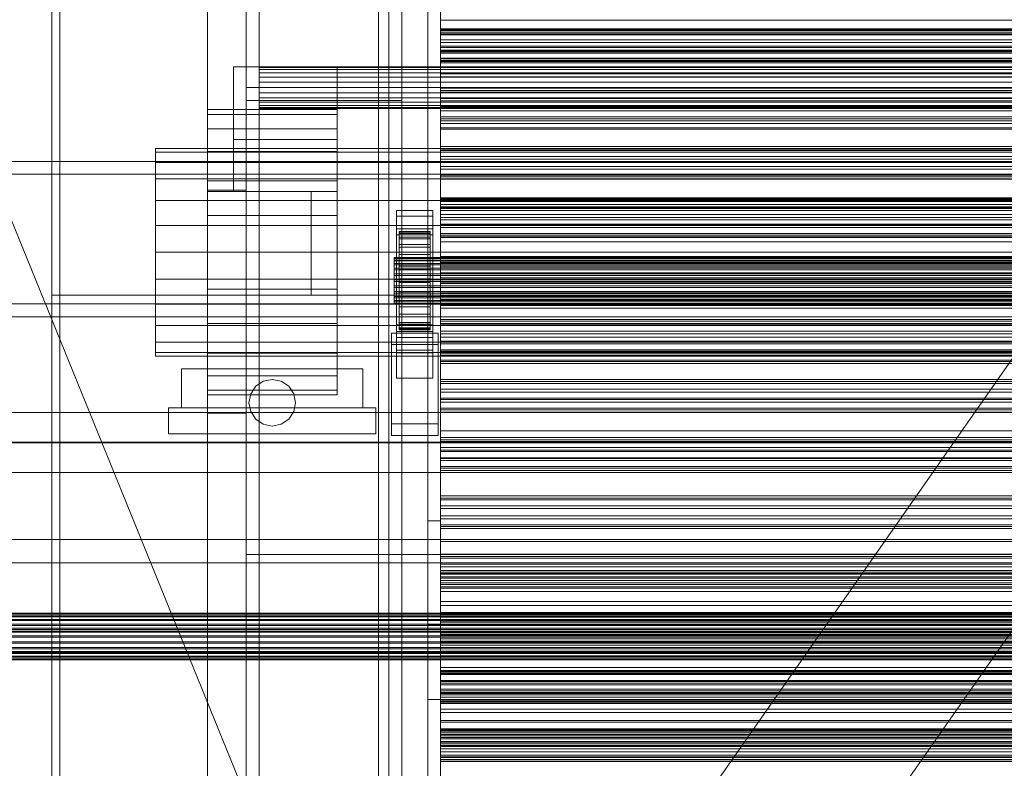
# Model space of a CAD drawing. Header units: millimetres. Extents: x -2233 to 61924, y -68080 to 6847.
# Tile 273 of 656: x -1412 to -1032, y -33432 to -33144. Entities that reach past the tile are written whole.
import ezdxf

# ---------------------------------------------------------------- set-up
doc = ezdxf.new("R2010")
doc.units = ezdxf.units.MM
for name, color, linetype, lineweight in [('COTAS_O', 1, 'Continuous', 0), ('frontal_C03', 7, 'Continuous', 0), ('frontal_dosificador', 7, 'Continuous', 0), ('frontal_secador', 7, 'Continuous', 0), ('frontal_tolva', 7, 'Continuous', 0)]:
    doc.layers.add(name, color=color, linetype=linetype, lineweight=lineweight)
doc.dimstyles.new('R19_100', dxfattribs={"dimtxt": 250, "dimasz": 150, "dimexe": 150, "dimexo": 80, "dimgap": 100, "dimtad": 1, "dimtih": 1, "dimtoh": 1, "dimdsep": 46, "dimcen": 0.09, "dimadec": 0, "dimazin": 0, "dimtfac": 1, "dimtdec": 4, "dimtofl": 0, "dimtmove": 0, "dimatfit": 3, "dimfxl": 1, "dimtolj": 1, "dimtzin": 0, "dimarcsym": 0})

# ---------------------------------------------------------------- blocks, each defined once
blk = doc.blocks.new('DIM_R28_51')
at = {"layer": 'COTAS_O'}
for p, q in [((-1725, -31700), (-1025, -31700)), ((-1025, -31700), (-1070, -31850)), ((-1025, -34400), (-1025, -31700)), ((-1025, -31700), (-980, -31850)), ((-1025, -34400), (-1070, -34250)), ((-1025, -34400), (-980, -34250)), ((-1725, -34400), (-1025, -34400))]:
    blk.add_line(p, q, dxfattribs=at)
blk.add_text('2700 O', height=250, rotation=90, dxfattribs=at).set_placement((-1125, -33050))
blk = doc.blocks.new('DIM_R28_52')
at = {"layer": 'COTAS_O'}
for p, q in [((-1725, -33700), (-1575, -33655)), ((1725, -33700), (1575, -33655)), ((-1725, -34400), (-1725, -33700)), ((-1725, -33700), (1725, -33700)), ((-1725, -33700), (-1575, -33745)), ((1725, -33700), (1575, -33745)), ((1725, -34400), (1725, -33700))]:
    blk.add_line(p, q, dxfattribs=at)
blk.add_text('3450 O', height=250, dxfattribs=at).set_placement((0, -33600))
blk = doc.blocks.new('DIM_R28_59')
at = {"layer": 'COTAS_O'}
for p, q in [((-1400, -33000), (-700, -33000)), ((-700, -33000), (-745, -33150)), ((-700, -36000), (-700, -33000)), ((-700, -33000), (-655, -33150)), ((-700, -36000), (-745, -35850)), ((-700, -36000), (-655, -35850)), ((-1400, -36000), (-700, -36000))]:
    blk.add_line(p, q, dxfattribs=at)
blk.add_text('3000 O', height=250, rotation=90, dxfattribs=at).set_placement((-800, -34500))

msp = doc.modelspace()

# ---------------------------------------------------------------- linework, layer by layer
at = {"layer": 'frontal_C03'}
for p, q in [((-1274, -34875.113), (-1274, -32314.944)), ((-1270, -32314.944), (-1270, -34875.113)), ((-1270, -34879.011), (-1270, -32318.841)), ((-1274, -32441.623), (-1274, -35001.792)), ((-1270, -35001.792), (-1270, -32441.623)), ((-1250, -33149.288), (-1250, -33147.754)), ((-1250, -33147.754), (-1250, -33148.635)), ((1250, -33147.754), (-1250, -33147.754)), ((-1250, -33148.635), (-1250, -33151.596)), ((1250, -33148.635), (-1250, -33148.635)), ((-1250, -33152.653), (-1250, -33149.288)), ((1250, -33149.288), (-1250, -33149.288)), ((-1250, -33151.596), (-1250, -33155.505)), ((1250, -33151.596), (-1250, -33151.596)), ((-1250, -33156.563), (-1250, -33152.653)), ((-1250, -33152.653), (1250, -33152.653)), ((-1250, -33155.505), (-1250, -33158.87)), ((1250, -33155.505), (-1250, -33155.505)), ((-1250, -33159.523), (-1250, -33156.563)), ((1250, -33156.563), (-1250, -33156.563)), ((-1250, -33158.87), (-1250, -33160.405)), ((1250, -33158.87), (-1250, -33158.87)), ((-1250, -33160.405), (-1250, -33159.523)), ((1250, -33159.523), (-1250, -33159.523)), ((1250, -33160.405), (-1250, -33160.405)), ((-1250, -33171.746), (-1250, -33170.211)), ((-1250, -33170.211), (-1250, -33171.092)), ((1250, -33170.211), (-1250, -33170.211)), ((-1250, -33171.092), (-1250, -33174.053)), ((1250, -33171.092), (-1250, -33171.092)), ((-1250, -33175.111), (-1250, -33171.746)), ((1250, -33171.746), (-1250, -33171.746)), ((-1250, -33174.053), (-1250, -33177.963)), ((1250, -33174.053), (-1250, -33174.053)), ((-1250, -33179.02), (-1250, -33175.111)), ((-1250, -33175.111), (1250, -33175.111)), ((-1250, -33177.963), (-1250, -33181.328)), ((1250, -33177.963), (-1250, -33177.963)), ((-1250, -33181.981), (-1250, -33179.02)), ((1250, -33179.02), (-1250, -33179.02)), ((-1250, -33181.328), (-1250, -33182.862)), ((1250, -33181.328), (-1250, -33181.328)), ((-1250, -33182.862), (-1250, -33181.981)), ((1250, -33181.981), (-1250, -33181.981)), ((1250, -33182.862), (-1250, -33182.862)), ((-1250, -33194.204), (-1250, -33192.669)), ((-1250, -33192.669), (-1250, -33193.55)), ((1250, -33192.669), (-1250, -33192.669)), ((-1250, -33193.55), (-1250, -33196.511)), ((1250, -33193.55), (-1250, -33193.55)), ((-1250, -33197.568), (-1250, -33194.204)), ((1250, -33194.204), (-1250, -33194.204)), ((1530, -33198.434), (-1530, -33198.434)), ((-1250, -33196.511), (-1250, -33200.42)), ((1250, -33196.511), (-1250, -33196.511)), ((-1250, -33201.478), (-1250, -33197.568)), ((-1250, -33197.568), (1250, -33197.568)), ((-1250, -33200.42), (-1250, -33203.785)), ((1250, -33200.42), (-1250, -33200.42)), ((-1250, -33204.439), (-1250, -33201.478)), ((1250, -33201.478), (-1250, -33201.478)), ((1530, -33203.434), (-1530, -33203.434)), ((-1250, -33203.785), (-1250, -33205.32)), ((1250, -33203.785), (-1250, -33203.785)), ((-1250, -33205.32), (-1250, -33204.439)), ((1250, -33204.439), (-1250, -33204.439)), ((1250, -33205.32), (-1250, -33205.32)), ((-1250, -33213.275), (-1250, -33212.477)), ((-1250, -33212.477), (-1250, -33213.859)), ((-1250, -33212.477), (1250, -33212.477)), ((-1250, -33216.197), (-1250, -33213.275)), ((-1250, -33213.275), (1250, -33213.275)), ((-1267, -33219.574), (-1267, -33217.329)), ((-1267, -33217.329), (-1253, -33217.329)), ((-1267, -33264.103), (-1267, -33217.329)), ((-1253, -33217.329), (-1253, -33219.574)), ((-1253, -33217.329), (-1253, -33264.103)), ((-1250, -33213.859), (-1250, -33217.326)), ((-1250, -33213.859), (1250, -33213.859)), ((-1250, -33216.661), (-1250, -33215.126)), ((-1250, -33215.126), (-1250, -33216.008)), ((1250, -33215.126), (-1250, -33215.126)), ((-1250, -33216.008), (-1250, -33218.969)), ((1250, -33216.008), (-1250, -33216.008)), ((-1250, -33221.046), (-1250, -33216.197)), ((-1250, -33216.197), (1250, -33216.197)), ((-1250, -33220.026), (-1250, -33216.661)), ((1250, -33216.661), (-1250, -33216.661)), ((-1250, -33217.326), (-1250, -33222.642)), ((-1250, -33217.326), (1250, -33217.326)), ((-1253, -33219.574), (-1267, -33219.574)), ((-1267, -33219.574), (-1267, -33266.348)), ((-1253, -33266.348), (-1253, -33219.574)), ((-1250, -33218.969), (-1250, -33222.878)), ((1250, -33218.969), (-1250, -33218.969)), ((-1250, -33223.935), (-1250, -33220.026)), ((-1250, -33220.026), (1250, -33220.026)), ((-1250, -33227.489), (-1250, -33221.046)), ((-1250, -33221.046), (1250, -33221.046)), ((-1267, -33226.761), (-1267, -33224.515)), ((-1267, -33224.515), (-1253, -33224.515)), ((-1267, -33271.289), (-1267, -33224.515)), ((-1253, -33224.515), (-1253, -33226.761)), ((-1253, -33224.515), (-1253, -33271.289)), ((-1250, -33222.642), (-1250, -33229.445)), ((-1250, -33222.642), (1250, -33222.642)), ((-1250, -33222.878), (-1250, -33226.243)), ((1250, -33222.878), (-1250, -33222.878)), ((-1250, -33226.896), (-1250, -33223.935)), ((1250, -33223.935), (-1250, -33223.935)), ((-1253, -33226.761), (-1267, -33226.761)), ((-1267, -33226.761), (-1267, -33273.535)), ((-1266, -33235.463), (-1266, -33225.469)), ((-1266, -33225.469), (-1266, -33226.29)), ((-1266, -33225.469), (-1254, -33225.469)), ((-1266, -33225.943), (-1266, -33225.469)), ((-1266, -33235.687), (-1266, -33225.943)), ((-1266, -33225.943), (-1254, -33225.943)), ((-1266, -33227.678), (-1266, -33225.943)), ((-1266, -33235.852), (-1266, -33226.29)), ((-1266, -33226.29), (-1266, -33228.348)), ((-1266, -33226.29), (-1254, -33226.29)), ((-1266, -33236.509), (-1266, -33227.678)), ((-1266, -33227.678), (-1254, -33227.678)), ((-1266, -33230.557), (-1266, -33227.678)), ((-1266, -33236.827), (-1266, -33228.348)), ((-1266, -33228.348), (-1266, -33231.505)), ((-1266, -33228.348), (-1254, -33228.348)), ((-1254, -33226.29), (-1254, -33225.469)), ((-1254, -33225.469), (-1254, -33235.463)), ((-1254, -33225.469), (-1254, -33225.943)), ((-1254, -33225.943), (-1254, -33235.687)), ((-1254, -33225.943), (-1254, -33227.678)), ((-1254, -33228.348), (-1254, -33226.29)), ((-1254, -33226.29), (-1254, -33235.852)), ((-1254, -33227.678), (-1254, -33236.509)), ((-1254, -33227.678), (-1254, -33230.557)), ((-1254, -33231.505), (-1254, -33228.348)), ((-1254, -33228.348), (-1254, -33236.827)), ((-1253, -33273.535), (-1253, -33226.761)), ((-1250, -33226.243), (-1250, -33227.778)), ((1250, -33226.243), (-1250, -33226.243)), ((-1250, -33227.778), (-1250, -33226.896)), ((1250, -33226.896), (-1250, -33226.896)), ((-1250, -33235.09), (-1250, -33227.489)), ((-1250, -33227.489), (1250, -33227.489)), ((1250, -33227.778), (-1250, -33227.778)), ((-1266, -33237.873), (-1266, -33230.557)), ((-1266, -33230.557), (-1254, -33230.557)), ((-1266, -33234.383), (-1266, -33230.557)), ((-1266, -33238.322), (-1266, -33231.505)), ((-1266, -33231.505), (-1266, -33235.544)), ((-1266, -33231.505), (-1254, -33231.505)), ((-1254, -33230.557), (-1254, -33237.873)), ((-1254, -33230.557), (-1254, -33234.383)), ((-1254, -33235.544), (-1254, -33231.505)), ((-1254, -33231.505), (-1254, -33238.322)), ((-1250, -33229.445), (-1250, -33237.271)), ((-1250, -33229.445), (1250, -33229.445)), ((-1268, -33235.687), (-1268, -33235.463)), ((-1268, -33235.463), (-1268, -33235.852)), ((-1268, -33235.463), (1268, -33235.463)), ((-1268, -33236.509), (-1268, -33235.687)), ((-1268, -33235.687), (1268, -33235.687)), ((-1268, -33235.852), (-1268, -33236.827)), ((-1268, -33235.852), (1268, -33235.852)), ((-1268, -33237.873), (-1268, -33236.509)), ((-1268, -33236.509), (1268, -33236.509)), ((-1266, -33239.685), (-1266, -33234.383)), ((-1266, -33234.383), (-1254, -33234.383)), ((-1266, -33238.895), (-1266, -33234.383)), ((-1266, -33235.852), (-1266, -33235.463)), ((-1254, -33235.463), (-1266, -33235.463)), ((-1266, -33235.463), (-1266, -33235.687)), ((-1266, -33240.235), (-1266, -33235.544)), ((-1266, -33235.544), (-1266, -33240.19)), ((-1266, -33235.544), (-1254, -33235.544)), ((-1254, -33235.687), (-1266, -33235.687)), ((-1266, -33235.687), (-1266, -33236.509)), ((-1266, -33236.827), (-1266, -33235.852)), ((-1254, -33235.852), (-1266, -33235.852)), ((-1254, -33236.509), (-1266, -33236.509)), ((-1266, -33236.509), (-1266, -33237.873)), ((-1254, -33234.383), (-1254, -33239.685)), ((-1254, -33234.383), (-1254, -33238.895)), ((-1254, -33235.463), (-1254, -33235.852)), ((-1254, -33235.687), (-1254, -33235.463)), ((-1254, -33240.19), (-1254, -33235.544)), ((-1254, -33235.544), (-1254, -33240.235)), ((-1254, -33236.509), (-1254, -33235.687)), ((-1254, -33235.852), (-1254, -33236.827)), ((-1254, -33237.873), (-1254, -33236.509)), ((-1250, -33243.328), (-1250, -33235.09)), ((-1250, -33235.09), (1250, -33235.09)), ((-1268, -33236.827), (-1268, -33238.322)), ((-1268, -33236.827), (1268, -33236.827)), ((-1268, -33239.685), (-1268, -33237.873)), ((-1268, -33237.873), (1268, -33237.873)), ((-1268, -33238.322), (-1268, -33240.235)), ((-1268, -33238.322), (1268, -33238.322)), ((-1268, -33241.823), (-1268, -33239.685)), ((-1268, -33239.685), (1268, -33239.685)), ((-1268, -33240.235), (-1268, -33242.436)), ((-1268, -33240.235), (1268, -33240.235)), ((-1266, -33238.322), (-1266, -33236.827)), ((-1254, -33236.827), (-1266, -33236.827)), ((-1254, -33237.873), (-1266, -33237.873)), ((-1266, -33237.873), (-1266, -33239.685)), ((-1266, -33240.235), (-1266, -33238.322)), ((-1254, -33238.322), (-1266, -33238.322)), ((-1266, -33241.823), (-1266, -33238.895)), ((-1266, -33238.895), (-1254, -33238.895)), ((-1266, -33243.787), (-1266, -33238.895)), ((-1254, -33239.685), (-1266, -33239.685)), ((-1266, -33239.685), (-1266, -33241.823)), ((-1266, -33240.19), (-1266, -33242.436)), ((-1254, -33240.19), (-1266, -33240.19)), ((-1266, -33240.19), (-1266, -33245.128)), ((-1266, -33242.436), (-1266, -33240.235)), ((-1254, -33240.235), (-1266, -33240.235)), ((-1254, -33236.827), (-1254, -33238.322)), ((-1254, -33239.685), (-1254, -33237.873)), ((-1254, -33238.322), (-1254, -33240.235)), ((-1254, -33238.895), (-1254, -33241.823)), ((-1254, -33238.895), (-1254, -33243.787)), ((-1254, -33241.823), (-1254, -33239.685)), ((-1254, -33242.436), (-1254, -33240.19)), ((-1254, -33245.128), (-1254, -33240.19)), ((-1254, -33240.235), (-1254, -33242.436)), ((-1250, -33237.271), (-1250, -33245.586)), ((1250, -33237.271), (-1250, -33237.271)), ((-1250, -33239.119), (-1250, -33237.584)), ((-1250, -33237.584), (-1250, -33238.465)), ((1250, -33237.584), (-1250, -33237.584)), ((-1250, -33238.465), (-1250, -33241.426)), ((1250, -33238.465), (-1250, -33238.465)), ((-1250, -33242.484), (-1250, -33239.119)), ((1250, -33239.119), (-1250, -33239.119)), ((-1268, -33244.14), (-1268, -33241.823)), ((-1268, -33241.823), (1268, -33241.823)), ((-1268, -33242.436), (-1268, -33244.775)), ((1268, -33242.436), (-1268, -33242.436)), ((-1268, -33246.478), (-1268, -33244.14)), ((-1268, -33244.14), (1268, -33244.14)), ((-1254, -33241.823), (-1266, -33241.823)), ((-1266, -33241.823), (-1266, -33244.14)), ((-1266, -33242.436), (-1254, -33242.436)), ((-1266, -33244.775), (-1266, -33242.436)), ((-1266, -33244.14), (-1266, -33243.787)), ((-1266, -33243.787), (-1254, -33243.787)), ((-1266, -33248.724), (-1266, -33243.787)), ((-1254, -33244.14), (-1266, -33244.14)), ((-1266, -33244.14), (-1266, -33246.478)), ((-1254, -33244.14), (-1254, -33241.823)), ((-1254, -33242.436), (-1254, -33244.775)), ((-1254, -33243.787), (-1254, -33244.14)), ((-1254, -33243.787), (-1254, -33248.724)), ((-1254, -33246.478), (-1254, -33244.14)), ((-1250, -33241.426), (-1250, -33245.336)), ((1250, -33241.426), (-1250, -33241.426)), ((-1250, -33246.393), (-1250, -33242.484)), ((-1250, -33242.484), (1250, -33242.484)), ((-1250, -33251.644), (-1250, -33243.328)), ((-1250, -33243.328), (1250, -33243.328)), ((-1268, -33244.775), (-1268, -33247.092)), ((-1268, -33244.775), (1268, -33244.775)), ((-1268, -33248.679), (-1268, -33246.478)), ((-1268, -33246.478), (1268, -33246.478)), ((-1268, -33247.092), (-1268, -33249.23)), ((-1268, -33247.092), (1268, -33247.092)), ((-1266, -33247.092), (-1266, -33244.775)), ((-1266, -33244.775), (-1266, -33245.128)), ((-1254, -33244.775), (-1266, -33244.775)), ((-1266, -33245.128), (-1266, -33250.019)), ((-1266, -33245.128), (-1254, -33245.128)), ((-1266, -33246.478), (-1266, -33248.724)), ((-1254, -33246.478), (-1266, -33246.478)), ((-1266, -33246.478), (-1266, -33248.679)), ((-1266, -33249.23), (-1266, -33247.092)), ((-1266, -33247.092), (-1266, -33250.019)), ((-1254, -33247.092), (-1266, -33247.092)), ((-1254, -33245.128), (-1254, -33244.775)), ((-1254, -33244.775), (-1254, -33247.092)), ((-1254, -33250.019), (-1254, -33245.128)), ((-1254, -33248.724), (-1254, -33246.478)), ((-1254, -33248.679), (-1254, -33246.478)), ((-1254, -33250.019), (-1254, -33247.092)), ((-1254, -33247.092), (-1254, -33249.23)), ((-1250, -33245.336), (-1250, -33248.7)), ((1250, -33245.336), (-1250, -33245.336)), ((-1250, -33245.586), (-1250, -33253.825)), ((-1250, -33245.586), (1250, -33245.586)), ((-1250, -33249.354), (-1250, -33246.393)), ((1250, -33246.393), (-1250, -33246.393)), ((-1268, -33250.593), (-1268, -33248.679)), ((-1268, -33248.679), (1268, -33248.679)), ((-1268, -33249.23), (-1268, -33251.042)), ((-1268, -33249.23), (1268, -33249.23)), ((-1268, -33252.088), (-1268, -33250.593)), ((-1268, -33250.593), (1268, -33250.593)), ((-1268, -33251.042), (-1268, -33252.405)), ((-1268, -33251.042), (1268, -33251.042)), ((-1266, -33248.679), (-1266, -33253.371)), ((-1254, -33248.679), (-1266, -33248.679)), ((-1266, -33248.679), (-1266, -33250.593)), ((-1266, -33248.724), (-1254, -33248.724)), ((-1266, -33253.371), (-1266, -33248.724)), ((-1266, -33251.042), (-1266, -33249.23)), ((-1266, -33249.23), (-1266, -33254.532)), ((-1254, -33249.23), (-1266, -33249.23)), ((-1266, -33250.019), (-1266, -33254.532)), ((-1266, -33250.019), (-1254, -33250.019)), ((-1266, -33250.593), (-1266, -33257.41)), ((-1254, -33250.593), (-1266, -33250.593)), ((-1266, -33250.593), (-1266, -33252.088)), ((-1266, -33252.405), (-1266, -33251.042)), ((-1266, -33251.042), (-1266, -33258.358)), ((-1254, -33251.042), (-1266, -33251.042)), ((-1254, -33253.371), (-1254, -33248.679)), ((-1254, -33250.593), (-1254, -33248.679)), ((-1254, -33248.724), (-1254, -33253.371)), ((-1254, -33254.532), (-1254, -33249.23)), ((-1254, -33249.23), (-1254, -33251.042)), ((-1254, -33254.532), (-1254, -33250.019)), ((-1254, -33257.41), (-1254, -33250.593)), ((-1254, -33252.088), (-1254, -33250.593)), ((-1254, -33258.358), (-1254, -33251.042)), ((-1254, -33251.042), (-1254, -33252.405)), ((-1250, -33248.7), (-1250, -33250.235)), ((1250, -33248.7), (-1250, -33248.7)), ((-1250, -33250.235), (-1250, -33249.354)), ((1250, -33249.354), (-1250, -33249.354)), ((1250, -33250.235), (-1250, -33250.235)), ((-1250, -33259.47), (-1250, -33251.644)), ((-1250, -33251.644), (1250, -33251.644)), ((1530, -33253.434), (-1530, -33253.434)), ((-1268, -33253.063), (-1268, -33252.088)), ((-1268, -33252.088), (1268, -33252.088)), ((-1268, -33252.405), (-1268, -33253.227)), ((-1268, -33252.405), (1268, -33252.405)), ((-1268, -33253.452), (-1268, -33253.063)), ((-1268, -33253.063), (1268, -33253.063)), ((-1268, -33253.227), (-1268, -33253.452)), ((-1268, -33253.227), (1268, -33253.227)), ((-1268, -33253.452), (1268, -33253.452)), ((-1266, -33252.088), (-1266, -33260.566)), ((-1254, -33252.088), (-1266, -33252.088)), ((-1266, -33252.088), (-1266, -33253.063)), ((-1266, -33253.227), (-1266, -33252.405)), ((-1266, -33252.405), (-1266, -33261.237)), ((-1254, -33252.405), (-1266, -33252.405)), ((-1266, -33253.063), (-1266, -33262.625)), ((-1254, -33253.063), (-1266, -33253.063)), ((-1266, -33253.063), (-1266, -33253.452)), ((-1266, -33253.452), (-1266, -33253.227)), ((-1266, -33253.227), (-1266, -33262.972)), ((-1254, -33253.227), (-1266, -33253.227)), ((-1266, -33253.371), (-1254, -33253.371)), ((-1266, -33257.41), (-1266, -33253.371)), ((-1266, -33253.452), (-1266, -33263.445)), ((-1254, -33253.452), (-1266, -33253.452)), ((-1266, -33254.532), (-1266, -33258.358)), ((-1266, -33254.532), (-1254, -33254.532)), ((-1254, -33260.566), (-1254, -33252.088)), ((-1254, -33253.063), (-1254, -33252.088)), ((-1254, -33261.237), (-1254, -33252.405)), ((-1254, -33252.405), (-1254, -33253.227)), ((-1254, -33262.625), (-1254, -33253.063)), ((-1254, -33253.452), (-1254, -33253.063)), ((-1254, -33262.972), (-1254, -33253.227)), ((-1254, -33253.227), (-1254, -33253.452)), ((-1254, -33253.371), (-1254, -33257.41)), ((-1254, -33263.445), (-1254, -33253.452)), ((-1254, -33258.358), (-1254, -33254.532)), ((-1250, -33253.825), (-1250, -33261.425)), ((-1250, -33253.825), (1250, -33253.825)), ((1530, -33258.434), (-1530, -33258.434)), ((-1266, -33257.41), (-1254, -33257.41)), ((-1266, -33260.566), (-1266, -33257.41)), ((-1266, -33258.358), (-1266, -33261.237)), ((-1266, -33258.358), (-1254, -33258.358)), ((-1254, -33257.41), (-1254, -33260.566)), ((-1254, -33261.237), (-1254, -33258.358)), ((-1267, -33272.26), (-1267, -33261.48)), ((-1267, -33261.48), (-1253, -33261.48)), ((-1267, -33271.225), (-1267, -33261.48)), ((-1266, -33260.566), (-1254, -33260.566)), ((-1266, -33262.625), (-1266, -33260.566)), ((-1266, -33261.237), (-1266, -33262.972)), ((-1266, -33261.237), (-1254, -33261.237)), ((-1266, -33262.625), (-1254, -33262.625)), ((-1266, -33263.445), (-1266, -33262.625)), ((-1266, -33262.972), (-1266, -33263.445)), ((-1266, -33262.972), (-1254, -33262.972)), ((-1254, -33260.566), (-1254, -33262.625)), ((-1254, -33262.972), (-1254, -33261.237)), ((-1254, -33262.625), (-1254, -33263.445)), ((-1254, -33263.445), (-1254, -33262.972)), ((-1253, -33261.48), (-1253, -33272.26)), ((-1253, -33261.48), (-1253, -33271.225)), ((-1250, -33266.272), (-1250, -33259.47)), ((-1250, -33259.47), (1250, -33259.47)), ((-1250, -33261.576), (-1250, -33260.042)), ((-1250, -33260.042), (-1250, -33260.923)), ((1250, -33260.042), (-1250, -33260.042)), ((-1250, -33260.923), (-1250, -33263.884)), ((1250, -33260.923), (-1250, -33260.923)), ((-1250, -33261.425), (-1250, -33267.869)), ((-1250, -33261.425), (1250, -33261.425)), ((-1250, -33264.941), (-1250, -33261.576)), ((1250, -33261.576), (-1250, -33261.576)), ((-1269, -33269.116), (-1269, -33264.624)), ((-1269, -33264.624), (-1251, -33264.624)), ((-1269, -33299.704), (-1269, -33264.624)), ((-1253, -33264.103), (-1267, -33264.103)), ((-1267, -33264.103), (-1267, -33266.348)), ((-1267, -33266.348), (-1253, -33266.348)), ((-1266, -33263.445), (-1254, -33263.445)), ((-1253, -33266.348), (-1253, -33264.103)), ((-1251, -33264.624), (-1251, -33269.116)), ((-1251, -33264.624), (-1251, -33299.704)), ((-1250, -33263.884), (-1250, -33267.793)), ((1250, -33263.884), (-1250, -33263.884)), ((-1250, -33268.851), (-1250, -33264.941)), ((-1250, -33264.941), (1250, -33264.941)), ((-1250, -33271.588), (-1250, -33266.272)), ((-1250, -33266.272), (1250, -33266.272)), ((-1251, -33269.116), (-1269, -33269.116)), ((-1269, -33304.196), (-1269, -33269.116)), ((-1251, -33304.196), (-1251, -33269.116)), ((-1250, -33267.793), (-1250, -33271.158)), ((1250, -33267.793), (-1250, -33267.793)), ((-1250, -33267.869), (-1250, -33272.717)), ((-1250, -33267.869), (1250, -33267.869)), ((-1250, -33271.812), (-1250, -33268.851)), ((1250, -33268.851), (-1250, -33268.851)), ((-1253, -33271.225), (-1267, -33271.225)), ((-1267, -33271.225), (-1267, -33282.004)), ((-1253, -33271.289), (-1267, -33271.289)), ((-1267, -33271.289), (-1267, -33273.535)), ((-1253, -33272.26), (-1267, -33272.26)), ((-1267, -33272.26), (-1267, -33282.004)), ((-1267, -33273.535), (-1253, -33273.535)), ((-1253, -33282.004), (-1253, -33271.225)), ((-1253, -33273.535), (-1253, -33271.289)), ((-1253, -33282.004), (-1253, -33272.26)), ((-1250, -33271.158), (-1250, -33272.693)), ((1250, -33271.158), (-1250, -33271.158)), ((-1250, -33275.055), (-1250, -33271.588)), ((-1250, -33271.588), (1250, -33271.588)), ((-1250, -33272.693), (-1250, -33271.812)), ((1250, -33271.812), (-1250, -33271.812)), ((1250, -33272.693), (-1250, -33272.693)), ((-1250, -33272.717), (-1250, -33275.64)), ((-1250, -33272.717), (1250, -33272.717)), ((-1250, -33276.437), (-1250, -33275.055)), ((-1250, -33275.055), (1250, -33275.055)), ((-1250, -33275.64), (-1250, -33276.437)), ((-1250, -33275.64), (1250, -33275.64)), ((-1250, -33276.437), (1250, -33276.437)), ((-1267, -33282.004), (-1253, -33282.004)), ((-1250, -33284.034), (-1250, -33282.499)), ((-1250, -33282.499), (-1250, -33283.381)), ((1250, -33282.499), (-1250, -33282.499)), ((-1250, -33283.381), (-1250, -33286.342)), ((1250, -33283.381), (-1250, -33283.381)), ((-1250, -33287.399), (-1250, -33284.034)), ((1250, -33284.034), (-1250, -33284.034)), ((-1250, -33286.342), (-1250, -33290.251)), ((1250, -33286.342), (-1250, -33286.342)), ((-1250, -33291.308), (-1250, -33287.399)), ((-1250, -33287.399), (1250, -33287.399)), ((-1250, -33290.251), (-1250, -33293.616)), ((1250, -33290.251), (-1250, -33290.251)), ((-1250, -33294.269), (-1250, -33291.308)), ((1250, -33291.308), (-1250, -33291.308)), ((-1250, -33293.616), (-1250, -33295.151)), ((1250, -33293.616), (-1250, -33293.616)), ((-1500, -33295.272), (1500, -33295.272)), ((-1250, -33295.151), (-1250, -33294.269)), ((1250, -33294.269), (-1250, -33294.269)), ((1250, -33295.151), (-1250, -33295.151)), ((-1251, -33299.704), (-1269, -33299.704)), ((-1269, -33299.704), (-1269, -33304.196)), ((-1251, -33304.196), (-1251, -33299.704)), ((-1269, -33304.196), (-1251, -33304.196)), ((-1250, -33306.492), (-1250, -33304.957)), ((-1250, -33304.957), (-1250, -33305.838)), ((1250, -33304.957), (-1250, -33304.957)), ((1500, -33306.68), (-1500, -33306.68)), ((1500, -33306.965), (-1500, -33306.965)), ((-1250, -33305.838), (-1250, -33308.799)), ((1250, -33305.838), (-1250, -33305.838)), ((-1250, -33309.856), (-1250, -33306.492)), ((1250, -33306.492), (-1250, -33306.492)), ((-1250, -33308.799), (-1250, -33312.709)), ((1250, -33308.799), (-1250, -33308.799)), ((-1250, -33313.766), (-1250, -33309.856)), ((-1250, -33309.856), (1250, -33309.856)), ((-1250, -33312.709), (-1250, -33316.073)), ((1250, -33312.709), (-1250, -33312.709)), ((-1250, -33316.727), (-1250, -33313.766)), ((1250, -33313.766), (-1250, -33313.766)), ((-1250, -33316.073), (-1250, -33317.608)), ((1250, -33316.073), (-1250, -33316.073)), ((-1500, -33318.373), (1500, -33318.373)), ((-1250, -33317.608), (-1250, -33316.727)), ((1250, -33316.727), (-1250, -33316.727)), ((1250, -33317.608), (-1250, -33317.608)), ((-1250, -33328.949), (-1250, -33327.415)), ((-1250, -33327.415), (-1250, -33328.296)), ((1250, -33327.415), (-1250, -33327.415)), ((-1250, -33328.296), (-1250, -33331.257)), ((1250, -33328.296), (-1250, -33328.296)), ((-1250, -33332.314), (-1250, -33328.949)), ((1250, -33328.949), (-1250, -33328.949)), ((-1250, -33331.257), (-1250, -33335.166)), ((1250, -33331.257), (-1250, -33331.257)), ((-1250, -33336.224), (-1250, -33332.314)), ((-1250, -33332.314), (1250, -33332.314)), ((-1250, -33335.166), (-1250, -33338.531)), ((1250, -33335.166), (-1250, -33335.166)), ((-1250, -33339.184), (-1250, -33336.224)), ((1250, -33336.224), (-1250, -33336.224)), ((-1250, -33338.531), (-1250, -33340.066)), ((1250, -33338.531), (-1250, -33338.531)), ((-1250, -33340.066), (-1250, -33339.184)), ((1250, -33339.184), (-1250, -33339.184)), ((1250, -33340.066), (-1250, -33340.066)), ((-1500, -33344.278), (1500, -33344.278)), ((-1250, -33351.407), (-1250, -33349.872)), ((-1250, -33349.872), (-1250, -33350.754)), ((1250, -33349.872), (-1250, -33349.872)), ((1500, -33353.261), (-1500, -33353.261)), ((-1250, -33350.754), (-1250, -33353.714)), ((1250, -33350.754), (-1250, -33350.754)), ((-1250, -33354.772), (-1250, -33351.407)), ((1250, -33351.407), (-1250, -33351.407)), ((-1250, -33353.714), (-1250, -33357.624)), ((1250, -33353.714), (-1250, -33353.714)), ((-1250, -33358.681), (-1250, -33354.772)), ((-1250, -33354.772), (1250, -33354.772)), ((-1250, -33356.894), (-1250, -33356.261)), ((-1250, -33356.261), (-1250, -33357.358)), ((-1250, -33356.261), (1250, -33356.261)), ((-1250, -33359.214), (-1250, -33356.894)), ((-1250, -33356.894), (1250, -33356.894)), ((-1250, -33357.358), (-1250, -33360.11)), ((-1250, -33357.358), (1250, -33357.358)), ((-1250, -33357.624), (-1250, -33360.989)), ((1250, -33357.624), (-1250, -33357.624)), ((-1250, -33361.642), (-1250, -33358.681)), ((1250, -33358.681), (-1250, -33358.681)), ((-1250, -33363.062), (-1250, -33359.214)), ((-1250, -33359.214), (1250, -33359.214)), ((-1250, -33360.11), (-1250, -33364.33)), ((-1250, -33360.11), (1250, -33360.11)), ((-1250, -33360.989), (-1250, -33362.523)), ((1250, -33360.989), (-1250, -33360.989)), ((-1250, -33362.523), (-1250, -33361.642)), ((1250, -33361.642), (-1250, -33361.642)), ((1250, -33362.523), (-1250, -33362.523)), ((-1250, -33368.177), (-1250, -33363.062)), ((-1250, -33363.062), (1250, -33363.062)), ((-1250, -33364.33), (-1250, -33369.729)), ((-1250, -33364.33), (1250, -33364.33)), ((-1250, -33374.21), (-1250, -33368.177)), ((-1250, -33368.177), (1250, -33368.177)), ((-1500, -33372.651), (1500, -33372.651)), ((-1500, -33372.875), (1500, -33372.875)), ((-1500, -33373.04), (1500, -33373.04)), ((-1250, -33369.729), (-1250, -33375.941)), ((-1250, -33369.729), (1250, -33369.729)), ((-1250, -33373.865), (-1250, -33372.33)), ((-1250, -33372.33), (-1250, -33373.211)), ((1250, -33372.33), (-1250, -33372.33)), ((-1250, -33373.211), (-1250, -33376.172)), ((1250, -33373.211), (-1250, -33373.211)), ((-1500, -33373.697), (1500, -33373.697)), ((-1500, -33374.015), (1500, -33374.015)), ((-1500, -33375.061), (1500, -33375.061)), ((-1500, -33375.51), (1500, -33375.51)), ((-1500, -33376.873), (1500, -33376.873)), ((-1250, -33377.229), (-1250, -33373.865)), ((1250, -33373.865), (-1250, -33373.865)), ((-1250, -33380.749), (-1250, -33374.21)), ((-1250, -33374.21), (1250, -33374.21)), ((-1250, -33375.941), (-1250, -33382.542)), ((1250, -33375.941), (-1250, -33375.941)), ((-1250, -33376.172), (-1250, -33380.081)), ((1250, -33376.172), (-1250, -33376.172)), ((-1500, -33377.423), (1500, -33377.423)), ((1500, -33378.384), (-1500, -33378.384)), ((-1500, -33379.011), (1500, -33379.011)), ((1500, -33379.624), (-1500, -33379.624)), ((-1250, -33381.139), (-1250, -33377.229)), ((-1250, -33377.229), (1250, -33377.229)), ((-1250, -33380.081), (-1250, -33383.446)), ((1250, -33380.081), (-1250, -33380.081)), ((-1250, -33387.35), (-1250, -33380.749)), ((-1250, -33380.749), (1250, -33380.749)), ((-1500, -33381.328), (1500, -33381.328)), ((-1500, -33381.963), (1500, -33381.963)), ((-1500, -33383.667), (1500, -33383.667)), ((-1500, -33384.28), (1500, -33384.28)), ((-1250, -33384.1), (-1250, -33381.139)), ((1250, -33381.139), (-1250, -33381.139)), ((-1250, -33382.542), (-1250, -33389.081)), ((-1250, -33382.542), (1250, -33382.542)), ((-1250, -33383.446), (-1250, -33384.981)), ((1250, -33383.446), (-1250, -33383.446)), ((-1250, -33384.981), (-1250, -33384.1)), ((1250, -33384.1), (-1250, -33384.1)), ((-1500, -33385.868), (1500, -33385.868)), ((-1500, -33386.418), (1500, -33386.418)), ((-1500, -33387.367), (1500, -33387.367)), ((-1500, -33387.781), (1500, -33387.781)), ((-1500, -33388.23), (1500, -33388.23)), ((1250, -33384.981), (-1250, -33384.981)), ((-1250, -33393.561), (-1250, -33387.35)), ((-1250, -33387.35), (1250, -33387.35)), ((-1500, -33389.276), (1500, -33389.276)), ((-1500, -33389.594), (1500, -33389.594)), ((-1500, -33390.251), (1500, -33390.251)), ((-1500, -33390.416), (1500, -33390.416)), ((-1500, -33390.64), (1500, -33390.64)), ((-1250, -33389.081), (-1250, -33395.114)), ((-1250, -33389.081), (1250, -33389.081)), ((-1250, -33398.961), (-1250, -33393.561)), ((-1250, -33393.561), (1250, -33393.561)), ((-1250, -33396.322), (-1250, -33394.787)), ((-1250, -33394.787), (-1250, -33395.669)), ((1250, -33394.787), (-1250, -33394.787)), ((-1250, -33395.114), (-1250, -33400.228)), ((-1250, -33395.114), (1250, -33395.114)), ((-1250, -33395.669), (-1250, -33398.63)), ((1250, -33395.669), (-1250, -33395.669)), ((-1250, -33399.687), (-1250, -33396.322)), ((1250, -33396.322), (-1250, -33396.322)), ((-1250, -33398.63), (-1250, -33402.539)), ((1250, -33398.63), (-1250, -33398.63)), ((-1250, -33403.181), (-1250, -33398.961)), ((-1250, -33398.961), (1250, -33398.961)), ((-1250, -33403.596), (-1250, -33399.687)), ((-1250, -33399.687), (1250, -33399.687)), ((-1250, -33400.228), (-1250, -33404.077)), ((-1250, -33400.228), (1250, -33400.228)), ((-1250, -33402.539), (-1250, -33405.904)), ((1250, -33402.539), (-1250, -33402.539)), ((-1250, -33405.933), (-1250, -33403.181)), ((-1250, -33403.181), (1250, -33403.181)), ((-1250, -33406.557), (-1250, -33403.596)), ((1250, -33403.596), (-1250, -33403.596)), ((-1250, -33404.077), (-1250, -33406.397)), ((-1250, -33404.077), (1250, -33404.077)), ((-1250, -33405.904), (-1250, -33407.439)), ((1250, -33405.904), (-1250, -33405.904)), ((-1250, -33407.03), (-1250, -33405.933)), ((-1250, -33405.933), (1250, -33405.933)), ((-1250, -33406.397), (-1250, -33407.03)), ((-1250, -33406.397), (1250, -33406.397)), ((-1250, -33407.439), (-1250, -33406.557)), ((1250, -33406.557), (-1250, -33406.557)), ((-1250, -33407.03), (1250, -33407.03)), ((1250, -33407.439), (-1250, -33407.439)), ((-1250, -33418.78), (-1250, -33417.245)), ((-1250, -33417.245), (-1250, -33418.126)), ((1250, -33417.245), (-1250, -33417.245)), ((-1250, -33418.126), (-1250, -33421.087)), ((1250, -33418.126), (-1250, -33418.126)), ((-1250, -33422.145), (-1250, -33418.78)), ((1250, -33418.78), (-1250, -33418.78)), ((-1250, -33421.087), (-1250, -33424.997)), ((1250, -33421.087), (-1250, -33421.087)), ((-1250, -33426.054), (-1250, -33422.145)), ((-1250, -33422.145), (1250, -33422.145)), ((-1250, -33424.997), (-1250, -33428.361)), ((1250, -33424.997), (-1250, -33424.997)), ((-1250, -33429.015), (-1250, -33426.054)), ((1250, -33426.054), (-1250, -33426.054)), ((-1250, -33428.361), (-1250, -33429.896)), ((1250, -33428.361), (-1250, -33428.361)), ((-1250, -33429.896), (-1250, -33429.015)), ((1250, -33429.015), (-1250, -33429.015)), ((1250, -33429.896), (-1250, -33429.896))]:
    msp.add_line(p, q, dxfattribs=at)
at = {"layer": 'frontal_dosificador'}
for p, q in [((-1180, -33800), (-1750, -32400)), ((-230, -33380), (-1770, -33380))]:
    msp.add_line(p, q, dxfattribs=at)
at = {"layer": 'frontal_secador'}
for p, q in [((-1400, -33250), (-1400, -33000)), ((-1400, -36000), (-1400, -33000)), ((-1340, -36000), (-1340, -33000)), ((-1250, -33250), (-1250, -33000)), ((-1400, -36000), (-1400, -33075)), ((-1400, -35590), (-1400, -33075)), ((-1400, -35940), (-1400, -33075)), ((-1400, -34650), (-1400, -33075)), ((-1397, -35940), (-1397, -33075)), ((-1325, -36000), (-1325, -33075)), ((-1325, -35590), (-1325, -33075)), ((-1325, -35980), (-1325, -33075)), ((-1325, -33350), (-1325, -33075)), ((-1320, -35980), (-1320, -33075)), ((-1320, -33350), (-1320, -33075)), ((-1270, -35980), (-1270, -33075)), ((-1265, -35980), (-1265, -33075)), ((-1255, -33350), (-1255, -33075)), ((-1250, -33350), (-1250, -33075)), ((-1325, -33170), (-1325, -33080)), ((-1320, -33170), (-1320, -33080)), ((-1270, -33170), (-1270, -33080)), ((-1265, -33170), (-1265, -33080)), ((-1255, -33337), (-1255, -33097)), ((-1255, -33097), (-1255, -33166)), ((-1250, -33097), (-1250, -33337)), ((-1250, -33166), (-1250, -33097)), ((-1250, -33143.65), (-1250, -33147.382)), ((-1250, -33144), (-1250, -33156)), ((1250, -33144), (-1250, -33144)), ((-1250, -33148), (-1250, -33144)), ((-1250, -33147.382), (-1250, -33149.689)), ((1250, -33147.382), (-1250, -33147.382)), ((-1250, -33160), (-1250, -33148)), ((-1250, -33148), (1250, -33148)), ((1250, -33149.689), (-1250, -33149.689)), ((-1250, -33156.709), (-1250, -33154)), ((1250, -33154), (-1250, -33154)), ((-1250, -33154.545), (-1250, -33154)), ((-1250, -33156.144), (-1250, -33154.545)), ((1250, -33154.545), (-1250, -33154.545)), ((-1250, -33156), (-1250, -33396)), ((1250, -33156), (-1250, -33156)), ((-1250, -33162), (-1250, -33156)), ((-1250, -33156), (-1250, -33160)), ((-1250, -33158.686), (-1250, -33156.144)), ((1250, -33156.144), (-1250, -33156.144)), ((-1250, -33164.651), (-1250, -33156.709)), ((1250, -33156.709), (-1250, -33156.709)), ((-1250, -33162), (-1250, -33158.686)), ((1250, -33158.686), (-1250, -33158.686)), ((1250, -33160), (-1250, -33160)), ((-1330, -33162), (-1290, -33162)), ((-1330, -33190), (-1330, -33162)), ((-1320, -33162.273), (-1320, -33162)), ((1320, -33162), (-1320, -33162)), ((-1320, -33163.072), (-1320, -33162.273)), ((1320, -33162.273), (-1320, -33162.273)), ((-1320, -33164.343), (-1320, -33163.072)), ((1320, -33163.072), (-1320, -33163.072)), ((-1320, -33166), (-1320, -33164.343)), ((1320, -33164.343), (-1320, -33164.343)), ((-1290, -33190), (-1290, -33162)), ((-1250, -33165.859), (-1250, -33162)), ((1250, -33162), (-1250, -33162)), ((-1250, -33162), (-1250, -33402)), ((-1250, -33166), (-1250, -33162)), ((-1320, -33167.929), (-1320, -33166)), ((1320, -33166), (-1320, -33166)), ((-1320, -33170), (-1320, -33167.929)), ((1320, -33167.929), (-1320, -33167.929)), ((-1255, -33166), (-1255, -33406)), ((-1250, -33166), (-1255, -33166)), ((-1250, -33177.285), (-1250, -33164.651)), ((1250, -33164.651), (-1250, -33164.651)), ((-1250, -33170), (-1250, -33165.859)), ((1250, -33165.859), (-1250, -33165.859)), ((-1250, -33406), (-1250, -33166)), ((-1250, -33166), (1250, -33166)), ((-1325, -33170), (-1265, -33170)), ((-1325, -33175), (-1325, -33170)), ((-1325, -33170), (-1320, -33170)), ((-1320, -33170), (-1320, -33172.071)), ((-1320, -33170), (1320, -33170)), ((-1270, -33170), (-1265, -33170)), ((-1265, -33175), (-1265, -33170)), ((-1250, -33170), (-1250, -33174.141)), ((-1250, -33170), (1250, -33170)), ((-1325, -33175), (-1265, -33175)), ((-1320, -33172.071), (-1320, -33174)), ((1320, -33172.071), (-1320, -33172.071)), ((-1320, -33174), (-1320, -33175.657)), ((1320, -33174), (-1320, -33174)), ((-1320, -33175.657), (-1320, -33176.928)), ((1320, -33175.657), (-1320, -33175.657)), ((-1250, -33174.141), (-1250, -33178)), ((1250, -33174.141), (-1250, -33174.141)), ((-1340, -33180.374), (-1340, -33178.5)), ((-1290, -33178.5), (-1340, -33178.5)), ((-1320, -33176.928), (-1320, -33177.727)), ((1320, -33176.928), (-1320, -33176.928)), ((-1320, -33177.727), (-1320, -33178)), ((1320, -33177.727), (-1320, -33177.727)), ((1320, -33178), (-1320, -33178)), ((-1290, -33180.374), (-1290, -33178.5)), ((-1250, -33193.75), (-1250, -33177.285)), ((1250, -33177.285), (-1250, -33177.285)), ((-1250, -33178), (-1250, -33181.314)), ((1250, -33178), (-1250, -33178)), ((-1340, -33185.869), (-1340, -33180.374)), ((-1290, -33180.374), (-1340, -33180.374)), ((-1290, -33185.869), (-1290, -33180.374)), ((-1250, -33181.314), (-1250, -33183.856)), ((1250, -33181.314), (-1250, -33181.314)), ((-1340, -33194.609), (-1340, -33185.869)), ((-1290, -33185.869), (-1340, -33185.869)), ((-1290, -33194.609), (-1290, -33185.869)), ((-1250, -33183.856), (-1250, -33185.455)), ((1250, -33183.856), (-1250, -33183.856)), ((-1250, -33185.455), (-1250, -33186)), ((1250, -33185.455), (-1250, -33185.455)), ((1250, -33186), (-1250, -33186)), ((-1330, -33190), (-1290, -33190)), ((-1330, -33210), (-1330, -33190)), ((-1290, -33210), (-1290, -33190)), ((-1360, -33194.863), (-1360, -33193.5)), ((1360, -33193.5), (-1360, -33193.5)), ((-1340, -33206), (-1340, -33194.609)), ((-1290, -33194.609), (-1340, -33194.609)), ((-1290, -33206), (-1290, -33194.609)), ((-1250, -33212.924), (-1250, -33193.75)), ((1250, -33193.75), (-1250, -33193.75)), ((-1360, -33198.859), (-1360, -33194.863)), ((1360, -33194.863), (-1360, -33194.863)), ((-1360, -33205.216), (-1360, -33198.859)), ((1360, -33198.859), (-1360, -33198.859)), ((-1360, -33213.5), (-1360, -33205.216)), ((1360, -33205.216), (-1360, -33205.216)), ((-1340, -33219.265), (-1340, -33206)), ((-1290, -33206), (-1340, -33206)), ((-1290, -33219.265), (-1290, -33206)), ((-1340, -33209.5), (-1325, -33209.5)), ((-1340, -33295.5), (-1340, -33209.5)), ((-1340, -33210), (-1300, -33210)), ((-1340, -33250), (-1340, -33210)), ((-1330, -33210), (-1290, -33210)), ((-1325, -33295.5), (-1325, -33209.5)), ((-1300, -33250), (-1300, -33210)), ((-1360, -33223.147), (-1360, -33213.5)), ((1360, -33213.5), (-1360, -33213.5)), ((-1250, -33233.5), (-1250, -33212.924)), ((1250, -33212.924), (-1250, -33212.924)), ((-1340, -33233.5), (-1340, -33219.265)), ((-1290, -33219.265), (-1340, -33219.265)), ((-1290, -33233.5), (-1290, -33219.265)), ((-1360, -33233.5), (-1360, -33223.147)), ((1360, -33223.147), (-1360, -33223.147)), ((-1360, -33233.5), (-1360, -33243.853)), ((-1360, -33233.5), (1360, -33233.5)), ((-1340, -33233.5), (-1340, -33247.735)), ((-1340, -33233.5), (-1290, -33233.5)), ((-1290, -33247.735), (-1290, -33233.5)), ((-1250, -33233.5), (-1250, -33254.076)), ((-1250, -33233.5), (1250, -33233.5)), ((-1360, -33243.853), (-1360, -33253.5)), ((1360, -33243.853), (-1360, -33243.853)), ((-1340, -33247.735), (-1340, -33261)), ((-1290, -33247.735), (-1340, -33247.735)), ((-1290, -33247.735), (-1290, -33261)), ((-1400, -33250), (1400, -33250)), ((-1400, -36000), (-1400, -33250)), ((-1400, -33250), (-1250, -33250)), ((-1340, -33250), (-1300, -33250)), ((-1250, -33250), (1250, -33250)), ((-1250, -33255), (-1250, -33250)), ((-1360, -33253.5), (-1360, -33261.784)), ((1360, -33253.5), (-1360, -33253.5)), ((-1250, -33254.076), (-1250, -33273.25)), ((1250, -33254.076), (-1250, -33254.076)), ((-1250, -33255), (1250, -33255)), ((-1250, -33345), (-1250, -33255)), ((-1360, -33261.784), (-1360, -33268.141)), ((1360, -33261.784), (-1360, -33261.784)), ((-1340, -33261), (-1340, -33272.391)), ((-1290, -33261), (-1340, -33261)), ((-1290, -33261), (-1290, -33272.391)), ((-1360, -33268.141), (-1360, -33272.137)), ((1360, -33268.141), (-1360, -33268.141)), ((-1360, -33272.137), (-1360, -33273.5)), ((1360, -33272.137), (-1360, -33272.137)), ((1360, -33273.5), (-1360, -33273.5)), ((-1340, -33272.391), (-1340, -33281.131)), ((-1290, -33272.391), (-1340, -33272.391)), ((-1290, -33272.391), (-1290, -33281.131)), ((-1250, -33273.25), (-1250, -33289.715)), ((1250, -33273.25), (-1250, -33273.25)), ((-1350, -33278.5), (-1280, -33278.5)), ((-1350, -33293.5), (-1350, -33278.5)), ((-1340, -33281.131), (-1340, -33286.626)), ((-1290, -33281.131), (-1340, -33281.131)), ((-1290, -33281.131), (-1290, -33286.626)), ((-1280, -33293.5), (-1280, -33278.5)), ((-1323.315, -33288.056), (-1321.364, -33285.136)), ((-1321.364, -33285.136), (-1318.444, -33283.185)), ((-1318.444, -33283.185), (-1315, -33282.5)), ((-1315, -33282.5), (-1311.556, -33283.185)), ((-1311.556, -33283.185), (-1308.636, -33285.136)), ((-1308.636, -33285.136), (-1306.685, -33288.056)), ((-1340, -33286.626), (-1340, -33288.5)), ((-1290, -33286.626), (-1340, -33286.626)), ((-1290, -33288.5), (-1340, -33288.5)), ((-1324, -33291.5), (-1323.315, -33288.056)), ((-1306.685, -33288.056), (-1306, -33291.5)), ((-1290, -33286.626), (-1290, -33288.5)), ((-1250, -33289.715), (-1250, -33302.349)), ((1250, -33289.715), (-1250, -33289.715)), ((-1355, -33293.5), (-1275, -33293.5)), ((-1355, -33303.5), (-1355, -33293.5)), ((-1350, -33293.5), (-1280, -33293.5)), ((-1323.315, -33294.944), (-1324, -33291.5)), ((-1306, -33291.5), (-1306.685, -33294.944)), ((-1275, -33303.5), (-1275, -33293.5)), ((-1340, -33295.5), (-1325, -33295.5)), ((-1321.364, -33297.864), (-1323.315, -33294.944)), ((-1306.685, -33294.944), (-1308.636, -33297.864)), ((-1318.444, -33299.815), (-1321.364, -33297.864)), ((-1315, -33300.5), (-1318.444, -33299.815)), ((-1311.556, -33299.815), (-1315, -33300.5)), ((-1308.636, -33297.864), (-1311.556, -33299.815)), ((-1355, -33303.5), (-1275, -33303.5)), ((-1250, -33302.349), (-1250, -33310.291)), ((1250, -33302.349), (-1250, -33302.349)), ((-1250, -33310.291), (-1250, -33313)), ((1250, -33310.291), (-1250, -33310.291)), ((1250, -33313), (-1250, -33313)), ((-1255, -33406), (-1255, -33337)), ((-1255, -33337), (-1250, -33337)), ((-1250, -33337), (-1250, -33406)), ((-1250, -33345), (1250, -33345)), ((-1250, -33350), (-1250, -33345)), ((-1325, -33350), (-1320, -33350)), ((-1320, -33350), (-1255, -33350)), ((-1255, -33350), (-1250, -33350)), ((-1250, -33350), (1250, -33350)), ((-1255, -33617), (-1255, -33377)), ((-1255, -33377), (-1255, -33446)), ((-1255, -33377), (-1250, -33377)), ((-1250, -33377), (-1250, -33617)), ((-1250, -33446), (-1250, -33377)), ((-1250, -33396), (1250, -33396)), ((-1250, -33396), (-1250, -33402)), ((-1250, -33402), (1250, -33402)), ((-1250, -33402), (-1250, -33406)), ((-1250, -33402), (-1250, -33406.659)), ((-1250, -33405), (-1250, -33402)), ((-1255, -33406), (-1250, -33406)), ((-1250, -33409.659), (-1250, -33405)), ((-1250, -33405), (1250, -33405)), ((1250, -33406), (-1250, -33406)), ((-1250, -33406.659), (1250, -33406.659)), ((-1250, -33406.659), (-1250, -33409.659)), ((-1250, -33406.659), (-1250, -33411)), ((1250, -33409.659), (-1250, -33409.659)), ((-1250, -33414), (-1250, -33409.659)), ((-1250, -33411), (1250, -33411)), ((-1250, -33411), (-1250, -33414)), ((-1250, -33411), (-1250, -33414.728)), ((1250, -33414), (-1250, -33414)), ((-1250, -33417.728), (-1250, -33414)), ((-1250, -33414.728), (1250, -33414.728)), ((-1250, -33414.728), (-1250, -33417.728)), ((-1250, -33414.728), (-1250, -33417.588)), ((-1250, -33417.588), (1250, -33417.588)), ((-1250, -33417.588), (-1250, -33420.588)), ((-1250, -33417.588), (-1250, -33419.387)), ((-1250, -33419.918), (-1250, -33417.611)), ((1250, -33417.611), (-1250, -33417.611)), ((1250, -33417.728), (-1250, -33417.728)), ((-1250, -33420.588), (-1250, -33417.728)), ((-1250, -33419.387), (1250, -33419.387)), ((-1250, -33419.387), (-1250, -33422.387)), ((-1250, -33419.387), (-1250, -33420)), ((-1250, -33423.65), (-1250, -33419.918)), ((1250, -33419.918), (-1250, -33419.918)), ((-1250, -33420), (1250, -33420)), ((-1250, -33420), (-1250, -33423)), ((1250, -33420.588), (-1250, -33420.588)), ((-1250, -33422.387), (-1250, -33420.588)), ((1250, -33422.387), (-1250, -33422.387)), ((-1250, -33423), (-1250, -33422.387)), ((1250, -33423), (-1250, -33423)), ((-1250, -33423.65), (-1250, -33427.382)), ((-1250, -33423.65), (1250, -33423.65)), ((-1250, -33424), (-1250, -33436)), ((1250, -33424), (-1250, -33424)), ((-1250, -33428), (-1250, -33424)), ((-1250, -33427.382), (-1250, -33429.689)), ((1250, -33427.382), (-1250, -33427.382)), ((-1250, -33440), (-1250, -33428)), ((-1250, -33428), (1250, -33428)), ((1250, -33429.689), (-1250, -33429.689))]:
    msp.add_line(p, q, dxfattribs=at)
at = {"layer": 'frontal_tolva'}
for p, q in [((-1769.584, -34332.806), (-722.584, -32835.806)), ((-1720.416, -34367.194), (-673.416, -32870.194))]:
    msp.add_line(p, q, dxfattribs=at)

# ---------------------------------------------------------------- dimensions: what is measured, and where the dimension line sits
at = {"layer": 'COTAS_O'}
for p1, p2, distance, picture, middle in [((-1725, -34400), (-1725, -31700), -700, 'DIM_R28_51', (-1025, -33050)), ((-1400, -36000), (-1400, -33000), -700, 'DIM_R28_59', (-700, -34500)), ((-1725, -34400), (1725, -34400), 700, 'DIM_R28_52', (0, -33700))]:
    dim = msp.add_aligned_dim(p1=p1, p2=p2, distance=distance, text='<> O', dimstyle='R19_100', dxfattribs=at)
    dim.commit()
    dim.dimension.update_dxf_attribs({"geometry": picture, "text_midpoint": middle})

doc.saveas('drawing.dxf')
